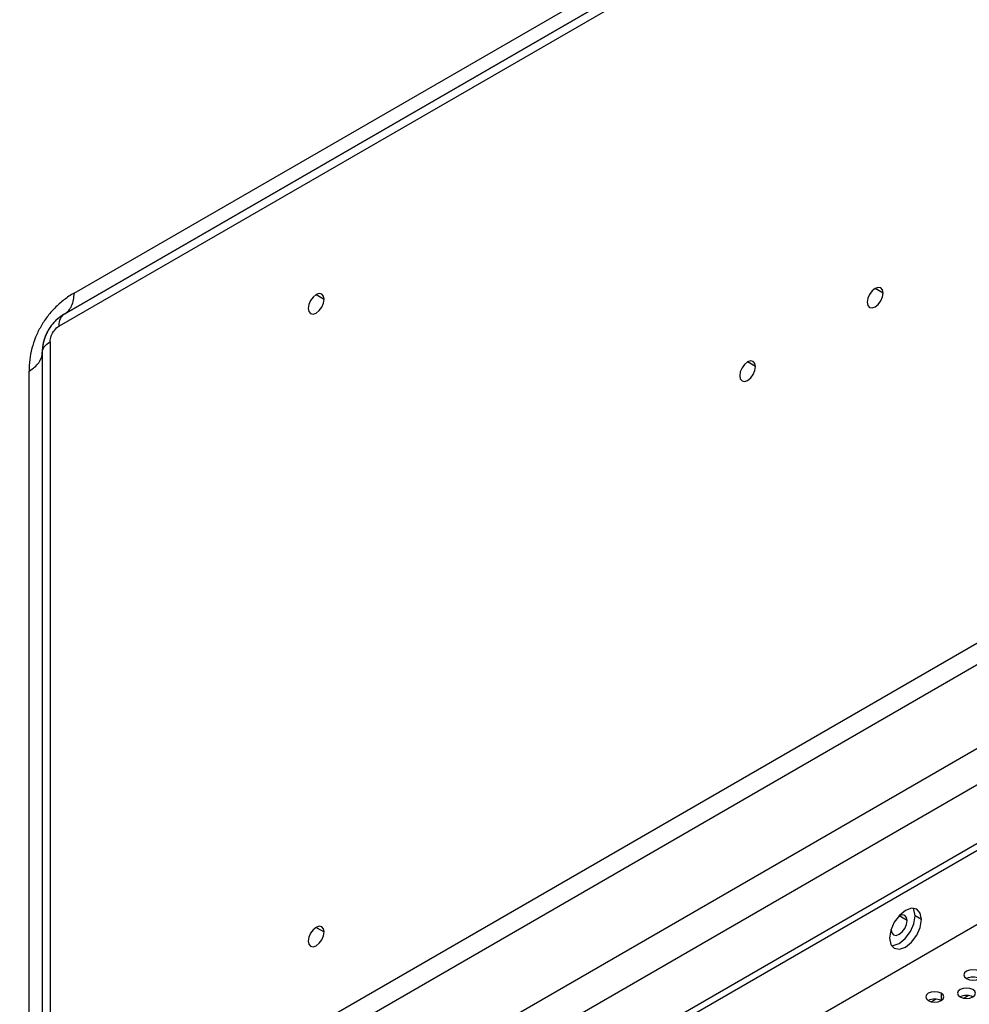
# Model space of a CAD drawing. Header units: millimetres. Extents: x 0 to 1118, y 0 to 864.
# Tile 328 of 397: x 975 to 986, y 718 to 729. Entities that reach past the tile are written whole.
import ezdxf

# ---------------------------------------------------------------- set-up
doc = ezdxf.new("R2010")
doc.units = ezdxf.units.MM

msp = doc.modelspace()

# ---------------------------------------------------------------- linework, layer by layer
at = {"color": 7, "linetype": 'Continuous', "lineweight": 25}
for p, q in [((975.9819, 726.1328), (999.3472, 739.6213)), ((999.0365, 739.2728), (975.8784, 725.9039)), ((975.8784, 725.9039), (998.8022, 739.1376)), ((998.7401, 739.0002), (975.8163, 725.7665)), ((975.8163, 716.3697), (998.7401, 729.6034)), ((998.8022, 729.3943), (975.8784, 716.1607)), ((946.1073, 696.995), (1001.403, 728.9165)), ((1001.4737, 728.8757), (946.178, 696.9542)), ((947.7002, 698.97), (999.6022, 728.9324)), ((999.7058, 728.5839), (947.8037, 698.6215)), ((945.9658, 696.0152), (1001.6859, 728.1816)), ((975.8784, 725.9039), (975.8784, 725.9039)), ((975.7163, 725.5933), (975.7163, 716.4275)), ((975.6284, 725.4709), (975.6284, 716.0345)), ((975.4819, 715.5912), (975.4819, 725.2668)), ((985.385, 719.1797), (985.3143, 719.2205)), ((985.0494, 719.0755), (985.0492, 719.0674)), ((985.9056, 718.3372), (985.8541, 718.3075))]:
    msp.add_line(p, q, dxfattribs=at)
at = {"color": 8, "linetype": 'Continuous', "lineweight": 25}
for p, q in [((978.6691, 726.116), (978.7575, 726.0649)), ((984.9589, 726.1338), (984.8705, 726.1848)), ((983.5447, 725.3174), (983.4563, 725.3684)), ((985.2259, 719.1695), (985.1375, 719.2205)), ((978.6691, 719.0937), (978.7575, 719.0427)), ((985.6027, 718.3623), (985.6027, 718.2807)), ((985.4932, 718.2683), (985.5433, 718.2972)), ((985.8542, 718.3075), (985.9057, 718.3372))]:
    msp.add_line(p, q, dxfattribs=at)
at = {"color": 7, "linetype": 'Continuous', "lineweight": 25, "flags": 128}
for points in [[(978.7575, 726.0649), (978.7508, 726.1001), (978.7317, 726.1222), (978.703, 726.1277), (978.6692, 726.116), (978.6353, 726.0887), (978.6067, 726.05), (978.5875, 726.0058), (978.5808, 725.9629)], [(984.9589, 726.1338), (984.9521, 726.1689), (984.933, 726.191), (984.9043, 726.1966), (984.8705, 726.1848), (984.8367, 726.1575), (984.808, 726.1188), (984.7888, 726.0747), (984.7821, 726.0317)], [(984.7821, 726.0317), (984.7888, 725.9965), (984.808, 725.9745), (984.8367, 725.9689), (984.8705, 725.9807), (984.9043, 726.008), (984.933, 726.0466), (984.9521, 726.0908), (984.9589, 726.1338)], [(978.5808, 725.9629), (978.5875, 725.9277), (978.6067, 725.9057), (978.6353, 725.9001), (978.6692, 725.9118), (978.703, 725.9391), (978.7317, 725.9778), (978.7508, 726.022), (978.7575, 726.0649)], [(983.5447, 725.3174), (983.5379, 725.3525), (983.5188, 725.3746), (983.4901, 725.3802), (983.4563, 725.3684), (983.4224, 725.3411), (983.3938, 725.3024), (983.3746, 725.2583), (983.3679, 725.2153)], [(983.3679, 725.2153), (983.3746, 725.1801), (983.3938, 725.1581), (983.4224, 725.1525), (983.4563, 725.1643), (983.4901, 725.1916), (983.5188, 725.2302), (983.5379, 725.2744), (983.5447, 725.3174)], [(985.385, 719.1797), (985.3716, 719.25), (985.3333, 719.2941), (985.2759, 719.3053), (985.2083, 719.2817), (985.1406, 719.2271), (985.0833, 719.1498), (985.0449, 719.0614), (985.0315, 718.9756)], [(985.2259, 719.1695), (985.2192, 719.2046), (985.2001, 719.2267), (985.1714, 719.2323), (985.1376, 719.2205), (985.1306, 719.2162)], [(985.3143, 719.2205), (985.3009, 719.2908), (985.2928, 719.3057)], [(985.0315, 718.9756), (985.0449, 718.9052), (985.0833, 718.8611), (985.1406, 718.85), (985.2083, 718.8735), (985.2759, 718.9281), (985.3333, 719.0054), (985.3716, 719.0938), (985.385, 719.1797)], [(985.0492, 719.0674), (985.0559, 719.0322), (985.0751, 719.0102), (985.1037, 719.0046), (985.1376, 719.0164), (985.1714, 719.0437), (985.2001, 719.0823), (985.2192, 719.1265), (985.2259, 719.1695)], [(985.053, 718.8903), (985.0699, 718.8908), (985.1376, 718.9143), (985.2052, 718.9689), (985.2626, 719.0462), (985.3009, 719.1346), (985.3143, 719.2205)], [(978.7575, 719.0427), (978.7508, 719.0779), (978.7317, 719.0999), (978.703, 719.1055), (978.6692, 719.0937), (978.6353, 719.0664), (978.6067, 719.0278), (978.5875, 718.9836), (978.5808, 718.9406)], [(978.5808, 718.9406), (978.5875, 718.9055), (978.6067, 718.8834), (978.6353, 718.8778), (978.6692, 718.8896), (978.703, 718.9169), (978.7317, 718.9556), (978.7508, 718.9997), (978.7575, 719.0427)], [(986.027, 718.6072), (985.9945, 718.6197), (985.9563, 718.6241), (985.918, 718.6197), (985.8855, 718.6072), (985.8639, 718.5885), (985.8563, 718.5664), (985.8639, 718.5443), (985.8855, 718.5256)], [(985.8855, 718.5256), (985.918, 718.5131), (985.9563, 718.5087), (985.9945, 718.5131), (986.027, 718.5256), (986.0486, 718.5443), (986.0563, 718.5664), (986.0486, 718.5885), (986.027, 718.6072)], [(985.6027, 718.3623), (985.5703, 718.3748), (985.532, 718.3792), (985.4937, 718.3748), (985.4613, 718.3623), (985.4396, 718.3436), (985.432, 718.3215), (985.4396, 718.2994), (985.4613, 718.2807)], [(985.4613, 718.2807), (985.4937, 718.2681), (985.532, 718.2637), (985.5703, 718.2681), (985.6027, 718.2807), (985.6244, 718.2994), (985.632, 718.3215), (985.6244, 718.3436), (985.6027, 718.3623)], [(985.9563, 718.4031), (985.9238, 718.4156), (985.8855, 718.42), (985.8473, 718.4156), (985.8148, 718.4031), (985.7932, 718.3844), (985.7855, 718.3623), (985.7932, 718.3402), (985.8148, 718.3215)], [(985.8148, 718.3215), (985.8473, 718.309), (985.8855, 718.3046), (985.9238, 718.309), (985.9563, 718.3215), (985.9779, 718.3402), (985.9855, 718.3623), (985.9779, 718.3844), (985.9563, 718.4031)]]:
    msp.add_lwpolyline(points, dxfattribs=at)
at = {"color": 7, "linetype": 'Continuous', "lineweight": 25}
for centre in [(985.9563, 718.3891), (985.532, 718.1442), (985.8855, 718.185)]:
    msp.add_arc(centre, 0.1537, 62.61002, 117.3846, dxfattribs=at)
for points, knots in [([(975.9819, 726.1328), (975.944, 726.1109), (975.8711, 726.0624), (975.7695, 725.9727), (975.6819, 725.8716), (975.6091, 725.7607), (975.5519, 725.6419), (975.511, 725.5176), (975.4868, 725.3904), (975.4819, 725.3078), (975.4819, 725.2668)], [0, 0, 0, 0, 0.1428917, 0.2724177, 0.3924224, 0.5075944, 0.62282, 0.741538, 0.8664306, 1, 1, 1, 1]), ([(975.8784, 725.9039), (975.9111, 725.9228), (975.9373, 725.953), (975.9727, 726.0313), (975.9819, 726.0794), (975.9819, 726.1328)], [0, 0, 0, 0, 0.5, 0.5, 1, 1, 1, 1]), ([(975.8784, 725.9039), (975.8736, 725.9011), (975.8642, 725.8955), (975.8496, 725.8861), (975.8349, 725.8759), (975.8199, 725.8646), (975.8047, 725.8522), (975.7891, 725.8384), (975.7733, 725.8231), (975.7571, 725.8061), (975.7409, 725.7873), (975.7248, 725.7665), (975.7092, 725.7439), (975.6897, 725.7122), (975.6689, 725.6704), (975.6513, 725.623), (975.6397, 725.5797), (975.6328, 725.5403), (975.629, 725.504), (975.6286, 725.482), (975.6284, 725.4709)], [0, 0, 0, 0, 0.0421003, 0.0838494, 0.1254013, 0.1668816, 0.2083926, 0.2500015, 0.2917647, 0.3337236, 0.3759468, 0.4182202, 0.4602831, 0.5021318, 0.5851477, 0.6688516, 0.7518849, 0.8343641, 0.9167754, 1, 1, 1, 1]), ([(975.8784, 725.9039), (975.8723, 725.9003), (975.8601, 725.893), (975.8423, 725.8811), (975.8249, 725.8684), (975.8079, 725.8549), (975.7915, 725.8406), (975.7757, 725.8255), (975.7605, 725.8097), (975.746, 725.7932), (975.7321, 725.7761), (975.719, 725.7583), (975.7067, 725.7399), (975.6953, 725.721), (975.6846, 725.7016), (975.6749, 725.6818), (975.666, 725.6615), (975.658, 725.641), (975.651, 725.6201), (975.6449, 725.5991), (975.6398, 725.5778), (975.6356, 725.5564), (975.6324, 725.535), (975.6301, 725.5136), (975.6286, 725.4922), (975.6285, 725.478), (975.6284, 725.4709)], [0, 0, 0, 0, 0.0416948, 0.0833763, 0.1250475, 0.1667111, 0.2083692, 0.2500237, 0.291676, 0.3333274, 0.3749788, 0.4166307, 0.4582838, 0.4999383, 0.5415945, 0.5832526, 0.6249127, 0.6665749, 0.7082394, 0.7499065, 0.7915766, 0.8332502, 0.8749283, 0.9166116, 0.9583017, 1, 1, 1, 1]), ([(975.8163, 725.7665), (975.8163, 725.7986), (975.8218, 725.8275), (975.843, 725.8745), (975.8588, 725.8926), (975.8784, 725.9039)], [0, 0, 0, 0, 0.5, 0.5, 1, 1, 1, 1]), ([(975.7163, 725.5933), (975.7155, 725.6133), (975.7247, 725.6576), (975.7622, 725.7244), (975.7972, 725.7566), (975.8163, 725.7665)], [0, 0, 0, 0, 0.3287581, 0.6474076, 1, 1, 1, 1]), ([(975.6284, 725.4709), (975.6284, 725.4936), (975.6362, 725.5162), (975.6662, 725.5581), (975.6885, 725.5773), (975.7163, 725.5933)], [0, 0, 0, 0, 0.5, 0.5, 1, 1, 1, 1]), ([(975.4819, 725.2668), (975.5282, 725.2935), (975.5653, 725.3255), (975.6154, 725.3954), (975.6284, 725.4331), (975.6284, 725.4709)], [0, 0, 0, 0, 0.5, 0.5, 1, 1, 1, 1])]:
    msp.add_open_spline(points, degree=3, knots=knots, dxfattribs=at)

doc.saveas('drawing.dxf')
